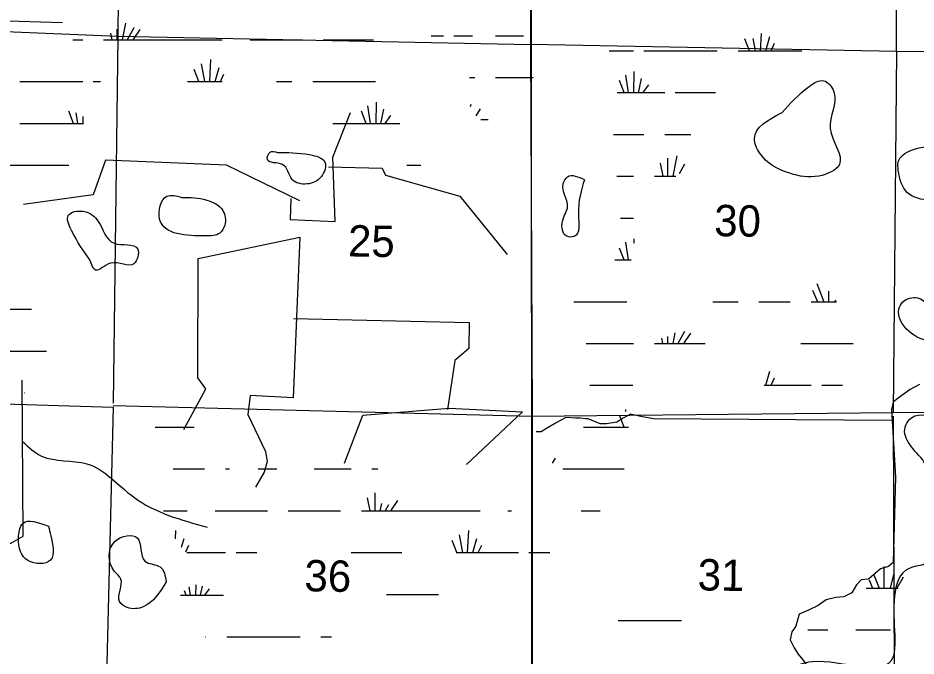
# Model space of a CAD drawing. Extents: x 408847 to 817539, y 923858 to 1151780.
# Drawn here: x 535062 to 547942, y 1047697 to 1056854 of the extents above; entities that cross this region are included whole.
import ezdxf

# ---------------------------------------------------------------- set-up
doc = ezdxf.new("R2010")
doc.units = 0
for name, color, linetype in [('Lakes and Ponds', 7, 'Continuous'), ('Level 43', 7, 'Continuous'), ('Local Roads Paved', 7, 'Continuous'), ('Narrow River Creek and Branch and Slough', 7, 'Continuous'), ('Section Lines', 7, 'Continuous'), ('State Park', 7, 'Continuous'), ('Swamps', 7, 'Continuous'), ('Township  and Range lines', 7, 'Continuous')]:
    doc.layers.add(name, color=color, linetype=linetype)

msp = doc.modelspace()

# ---------------------------------------------------------------- linework, layer by layer
at = {"layer": 'Lakes and Ponds'}
for points in [[(546021, 1055497), (545625, 1055124), (545697, 1054918), (546133, 1054624), (546548, 1054585), (546843, 1054749), (546712, 1055269), (546762, 1055794), (546619, 1055953), (546409, 1055870), (546021, 1055497)], [(551711, 1055293), (551590, 1055377), (551281, 1055491), (551201, 1055481), (551060, 1055471), (551097, 1055204), (551483, 1054080), (551442, 1053545), (551559, 1052590), (551211, 1051890), (550468, 1050503), (550189, 1050197), (549395, 1049764), (548804, 1049579), (548462, 1049360), (548350, 1049243), (548161, 1049052), (547794, 1048927), (547627, 1048491), (547638, 1047921), (547608, 1047674), (546454, 1047613), (546109, 1047460), (545990, 1047112), (546360, 1046135), (546342, 1045807), (546223, 1045704), (545885, 1045633), (545598, 1044356), (545089, 1043682), (544808, 1042649), (544826, 1042544), (544941, 1042105), (544737, 1042014), (544903, 1041875), (545016, 1041929), (545126, 1042134), (545113, 1042460), (545172, 1043016), (545967, 1044163), (546271, 1044606), (546310, 1044928), (546115, 1045140), (546091, 1045363), (546521, 1045487), (546653, 1045452), (547247, 1045445), (547839, 1045684), (548058, 1045859), (548124, 1046099), (548220, 1046456), (548064, 1046678), (547763, 1046895), (547895, 1046973), (548594, 1046679), (549802, 1046381), (550350, 1046366), (551126, 1046460), (552019, 1047061), (552705, 1047775), (553018, 1048713), (553030, 1048817), (553191, 1050483), (553379, 1051686), (553269, 1052268), (553198, 1052383), (553214, 1052614), (553967, 1053487), (554441, 1053615), (555027, 1053653), (555088, 1053763), (555037, 1054014), (554817, 1054195), (554337, 1054341), (554178, 1054169), (553968, 1054145), (553866, 1053930), (553637, 1053867), (553551, 1053758), (553598, 1053653), (553584, 1053445), (553479, 1053378), (553217, 1053519), (552820, 1053254), (552629, 1053430), (552500, 1053747), (552582, 1053852), (553029, 1053954), (552980, 1053968), (552656, 1054190), (552535, 1054529), (552638, 1054606), (552849, 1054526), (552956, 1054536), (553148, 1054690), (553366, 1055376), (553732, 1055390)], [(538783, 1054923), (538677, 1054927), (538639, 1054825), (538856, 1054751), (538993, 1054537), (539206, 1054471), (539414, 1054580), (539465, 1054784), (539245, 1054892), (538783, 1054923)], [(548407, 1054299), (548565, 1054459), (548505, 1054791), (548312, 1054958), (547877, 1054957), (547686, 1054786), (547688, 1054665), (547819, 1054346), (548142, 1054245), (548407, 1054299)], [(543187, 1054533), (542944, 1054575), (542880, 1054474), (542945, 1054150), (542871, 1053936), (542934, 1053721), (543038, 1053719), (543101, 1054029), (543187, 1054533)], [(537411, 1054279), (537196, 1054295), (537094, 1053967), (537751, 1053726), (537957, 1053767), (538027, 1053880), (537999, 1054091), (537769, 1054241), (537411, 1054279)], [(536094, 1053385), (536176, 1053236), (536391, 1053335), (536725, 1053327), (536779, 1053537), (536440, 1053621), (536213, 1053935), (535999, 1054079), (535784, 1054021), (535829, 1053805), (536094, 1053385)], [(548913, 1052348), (549249, 1052425), (549453, 1052570), (549475, 1052787), (549054, 1052892), (548754, 1053145), (548532, 1053163), (548472, 1053058), (548597, 1052839), (548490, 1052630), (548263, 1052624), (547963, 1052837), (547755, 1052780), (547696, 1052675), (548169, 1052236), (548535, 1052485), (548913, 1052348)], [(548042, 1050514), (548107, 1050409), (548332, 1050361), (548562, 1050689), (548529, 1050918), (548324, 1051064), (547878, 1051117), (547795, 1051010), (548042, 1050514)], [(535501, 1049559), (535133, 1049601), (535070, 1049383), (535205, 1049066), (535529, 1049075), (535531, 1049424), (535501, 1049559)], [(537187, 1048761), (537102, 1048975), (536882, 1049059), (536775, 1049390), (536456, 1049345), (536447, 1048912), (536537, 1048802), (536520, 1048479), (536629, 1048393), (536859, 1048403), (537187, 1048761)]]:
    msp.add_spline(points, degree=3, dxfattribs=at)
at = {"layer": 'Local Roads Paved'}
for points in [[(547993, 1051592), (547856, 1051523), (547684, 1051397), (547615, 1051339), (547592, 1051236), (547650, 1050262)], [(547592, 1051076), (544179, 1051099), (543996, 1051133), (543847, 1051168), (543744, 1051110), (543652, 1051053), (543503, 1051030), (543411, 1051030), (543240, 1051099), (543205, 1051099), (543125, 1051110), (543056, 1051110), (542919, 1051122), (542770, 1051041), (542759, 1051030), (542644, 1050961), (542564, 1050915), (542495, 1050915)], [(547650, 1050262), (547615, 1049041), (547547, 1048984), (547432, 1048949), (547260, 1048800), (547157, 1048789), (547088, 1048720), (547020, 1048606), (546905, 1048548), (546791, 1048537), (546653, 1048502), (546607, 1048468), (546539, 1048422), (546401, 1048353), (546264, 1048296), (546218, 1048124), (546161, 1048044), (546138, 1047929), (546195, 1047815), (546252, 1047723), (546321, 1047643), (546367, 1047574)]]:
    msp.add_lwpolyline(points, dxfattribs=at)
at = {"layer": 'Narrow River Creek and Branch and Slough'}
for p, q in [((534753, 1056818), (535701, 1056789)), ((539576, 1054858), (539829, 1055496)), ((536317, 1054812), (536139, 1054316)), ((538051, 1054740), (536317, 1054812)), ((539613, 1053933), (539576, 1054858)), ((539104, 1054230), (538051, 1054740)), ((539516, 1054717), (540286, 1054700)), ((540286, 1054700), (540335, 1054599)), ((540335, 1054599), (541400, 1054295)), ((536139, 1054316), (535140, 1054175)), ((541400, 1054295), (542077, 1053460)), ((538974, 1054262), (538967, 1053961)), ((538967, 1053961), (539613, 1053933)), ((537645, 1053403), (539105, 1053708)), ((539105, 1053708), (539009, 1051404)), ((537641, 1051689), (537645, 1053403)), ((539014, 1052540), (541531, 1052483)), ((541531, 1052483), (541527, 1052110)), ((541527, 1052110), (541326, 1051937)), ((541326, 1051937), (541222, 1051234)), ((535136, 1049418), (535123, 1051654)), ((537755, 1051531), (537641, 1051689)), ((537439, 1050950), (537755, 1051531)), ((538394, 1051438), (538357, 1051164)), ((539009, 1051404), (538394, 1051438)), ((540008, 1051155), (541246, 1051256)), ((541246, 1051256), (542298, 1051203)), ((542298, 1051203), (541495, 1050445)), ((538357, 1051164), (538613, 1050634)), ((539746, 1050463), (540008, 1051155)), ((538613, 1050634), (538636, 1050487)), ((538636, 1050487), (538594, 1050336)), ((538594, 1050336), (538470, 1050121)), ((534362, 1048975), (535136, 1049418))]:
    msp.add_line(p, q, dxfattribs=at)
msp.add_spline([(535129, 1050775), (535401, 1050566), (536050, 1050455), (536717, 1049981), (537776, 1049548)], degree=3, dxfattribs=at)
at = {"layer": 'Section Lines'}
for p, q in [((536541, 1061975), (536493, 1056591)), ((547660, 1056371), (547666, 1061702)), ((531243, 1056812), (536493, 1056591)), ((536493, 1056591), (536426, 1051324)), ((536489, 1056591), (542415, 1056475)), ((547660, 1056371), (542415, 1056475)), ((547660, 1056371), (547615, 1051190)), ((547660, 1056371), (552941, 1056432)), ((536425, 1051268), (536294, 1045972)), ((536426, 1051292), (542438, 1051140)), ((542423, 1051141), (547615, 1051190)), ((547615, 1051190), (552927, 1051241)), ((547615, 1051139), (547634, 1046074))]:
    msp.add_line(p, q, dxfattribs=at)
msp.add_lwpolyline([(531103, 1051429), (536425, 1051268)], dxfattribs=at)
at = {"layer": 'State Park'}
msp.add_lwpolyline([(543571, 1043078), (543581, 1043265), (542259, 1043316), (542432, 1046159), (542425, 1059084), (554660, 1059003), (555149, 1059262)], dxfattribs=at)
at = {"layer": 'Swamps'}
for p, q in [((536724, 1056714), (536630, 1056540)), ((536808, 1056690), (536709, 1056541)), ((545787, 1056382), (545846, 1056586)), ((536291, 1056540), (537991, 1056540)), ((538391, 1056540), (539141, 1056540)), ((539441, 1056540), (539891, 1056540)), ((545864, 1056382), (545913, 1056490)), ((543589, 1056382), (543889, 1056382)), ((544039, 1056382), (545089, 1056382)), ((537813, 1055940), (537830, 1056256)), ((537657, 1055940), (537591, 1056112)), ((537742, 1055940), (537695, 1056195)), ((537889, 1055940), (537948, 1056144)), ((543895, 1055782), (543901, 1056085)), ((535091, 1055940), (535691, 1055940)), ((535691, 1055940), (535991, 1055940)), ((539291, 1055940), (539891, 1055940)), ((539891, 1055940), (540191, 1055940)), ((543755, 1055783), (543689, 1055955)), ((543817, 1055782), (543778, 1056035)), ((543962, 1055781), (544005, 1055987)), ((544025, 1055781), (544108, 1055895)), ((540119, 1055340), (540080, 1055594)), ((540197, 1055340), (540203, 1055644)), ((540057, 1055341), (539991, 1055514)), ((540264, 1055340), (540307, 1055546)), ((540327, 1055340), (540410, 1055453)), ((535091, 1055340), (535691, 1055340)), ((544380, 1054840), (544380, 1054582)), ((544271, 1054768), (544309, 1054582)), ((543817, 1053382), (543778, 1053635)), ((546458, 1052948), (546529, 1052782)), ((545689, 1052782), (546139, 1052782)), ((544622, 1052356), (544528, 1052181)), ((544706, 1052331), (544607, 1052182)), ((543589, 1052182), (543889, 1052182)), ((546289, 1052182), (547039, 1052182)), ((545787, 1051582), (545846, 1051786)), ((545864, 1051582), (545913, 1051690)), ((546589, 1051582), (546889, 1051582)), ((543755, 1050983), (543689, 1051155)), ((537289, 1050382), (537739, 1050382)), ((539389, 1050382), (539839, 1050382)), ((540180, 1050040), (540180, 1049782)), ((540071, 1049968), (540108, 1049782)), ((537889, 1049782), (538639, 1049782)), ((538939, 1049782), (539389, 1049782)), ((539389, 1049782), (539689, 1049782)), ((539989, 1049782), (541689, 1049782)), ((541440, 1049182), (541393, 1049436)), ((541511, 1049182), (541528, 1049498)), ((541587, 1049182), (541645, 1049386)), ((541664, 1049182), (541713, 1049290)), ((538189, 1049182), (538489, 1049182)), ((542389, 1049182), (542689, 1049182)), ((547478, 1048984), (547478, 1048673)), ((547623, 1048887), (547569, 1048673)), ((538058, 1047971), (539108, 1047971))]:
    msp.add_line(p, q, dxfattribs=at)
for points in [[(536604, 1056781), (536556, 1056540)], [(536391, 1056636), (536410, 1056540)], [(536482, 1056694), (536482, 1056540)], [(540989, 1056597), (541163, 1056597)], [(541313, 1056597), (541582, 1056597)], [(541913, 1056597), (542313, 1056597)], [(545711, 1056382), (545724, 1056630)], [(535847, 1056540), (535991, 1056540)], [(539891, 1056540), (540159, 1056540)], [(545555, 1056382), (545489, 1056554)], [(545640, 1056382), (545607, 1056561)], [(543541, 1056382), (543589, 1056382)], [(545389, 1056382), (546304, 1056382)], [(536141, 1055940), (536246, 1055940)], [(537491, 1055940), (537992, 1055940)], [(537966, 1055940), (538015, 1056049)], [(538772, 1055940), (538991, 1055940)], [(541537, 1055997), (541613, 1055997)], [(541913, 1055997), (542450, 1055997)], [(543658, 1055782), (544339, 1055782)], [(544489, 1055782), (545065, 1055782)], [(541557, 1055611), (541548, 1055576)], [(535857, 1055341), (535791, 1055514)], [(535919, 1055340), (535895, 1055493)], [(535997, 1055340), (535999, 1055439)], [(541689, 1055551), (541629, 1055448)], [(535691, 1055340), (536003, 1055340)], [(539580, 1055340), (539891, 1055340)], [(539891, 1055340), (540540, 1055340)], [(541701, 1055397), (541807, 1055397)], [(543602, 1055182), (544039, 1055182)], [(544339, 1055182), (544713, 1055182)], [(544513, 1054876), (544454, 1054582)], [(534736, 1054740), (535691, 1054740)], [(535691, 1054740), (535793, 1054740)], [(540641, 1054740), (540838, 1054740)], [(544622, 1054756), (544546, 1054615)], [(543653, 1054582), (543889, 1054582)], [(544189, 1054582), (544495, 1054582)], [(543705, 1053982), (543889, 1053982)], [(543900, 1053624), (543901, 1053685)], [(543755, 1053383), (543690, 1053551)], [(543620, 1053382), (543855, 1053382)], [(546519, 1053044), (546622, 1052782)], [(546688, 1052931), (546688, 1052782)], [(543034, 1052782), (543589, 1052782)], [(543589, 1052782), (543796, 1052782)], [(545029, 1052782), (545389, 1052782)], [(546439, 1052782), (546802, 1052782)], [(546785, 1052804), (546779, 1052781)], [(534779, 1052673), (535256, 1052673)], [(544293, 1052258), (544308, 1052182)], [(544380, 1052284), (544380, 1052182)], [(544484, 1052333), (544454, 1052182)], [(543210, 1052182), (543589, 1052182)], [(544189, 1052182), (544918, 1052182)], [(534674, 1052073), (535379, 1052073)], [(535379, 1052073), (535471, 1052073)], [(543265, 1051582), (543589, 1051582)], [(543589, 1051582), (543882, 1051582)], [(545766, 1051582), (546439, 1051582)], [(535155, 1051473), (535160, 1051473)], [(543782, 1051208), (543778, 1051235)], [(537030, 1050982), (537589, 1050982)], [(543174, 1050982), (543589, 1050982)], [(543589, 1050982), (543816, 1050982)], [(542766, 1050535), (542724, 1050464)], [(538039, 1050382), (538095, 1050382)], [(538505, 1050382), (538774, 1050382)], [(539309, 1050382), (539389, 1050382)], [(540139, 1050382), (540222, 1050382)], [(542875, 1050382), (543589, 1050382)], [(543589, 1050382), (543756, 1050382)], [(540275, 1049888), (540254, 1049782)], [(540506, 1049931), (540407, 1049782)], [(537151, 1049782), (537489, 1049782)], [(540375, 1049868), (540328, 1049781)], [(542089, 1049782), (542142, 1049782)], [(543139, 1049782), (543411, 1049782)], [(537321, 1049380), (537328, 1049498)], [(537409, 1049259), (537445, 1049386)], [(537469, 1049193), (537513, 1049290)], [(541354, 1049182), (541289, 1049354)], [(537483, 1049182), (538039, 1049182)], [(539839, 1049182), (540567, 1049182)], [(541348, 1049182), (542239, 1049182)], [(547338, 1048862), (547412, 1048673)], [(547269, 1048791), (547319, 1048673)], [(547756, 1048827), (547666, 1048673)], [(537474, 1048572), (537451, 1048633)], [(537536, 1048571), (537518, 1048688)], [(537614, 1048571), (537617, 1048719)], [(537681, 1048571), (537709, 1048701)], [(537744, 1048571), (537810, 1048661)], [(547229, 1048673), (547685, 1048673)], [(537395, 1048571), (538009, 1048571)], [(540346, 1048582), (541091, 1048582)], [(543672, 1048206), (544579, 1048206)], [(537750, 1047971), (537758, 1047971)], [(539408, 1047971), (539560, 1047971)], [(546388, 1048073), (546679, 1048073)], [(547079, 1048073), (547575, 1048073)]]:
    msp.add_lwpolyline(points, dxfattribs=at)
at = {"layer": 'Township  and Range lines'}
for p, q in [((542392, 1061729), (542415, 1056475)), ((542415, 1056475), (542438, 1051140)), ((542438, 1051140), (542434, 1046173))]:
    msp.add_line(p, q, dxfattribs=at)

# ---------------------------------------------------------------- texts
at = {"layer": 'Level 43'}
for s, p in [('30', (545045, 1053724)), ('25', (539793, 1053432)), ('36', (539168, 1048627)), ('31', (544808, 1048640))]:
    msp.add_text(s, height=450, rotation=359.0617, dxfattribs=at).set_placement(p)

doc.saveas('drawing.dxf')
